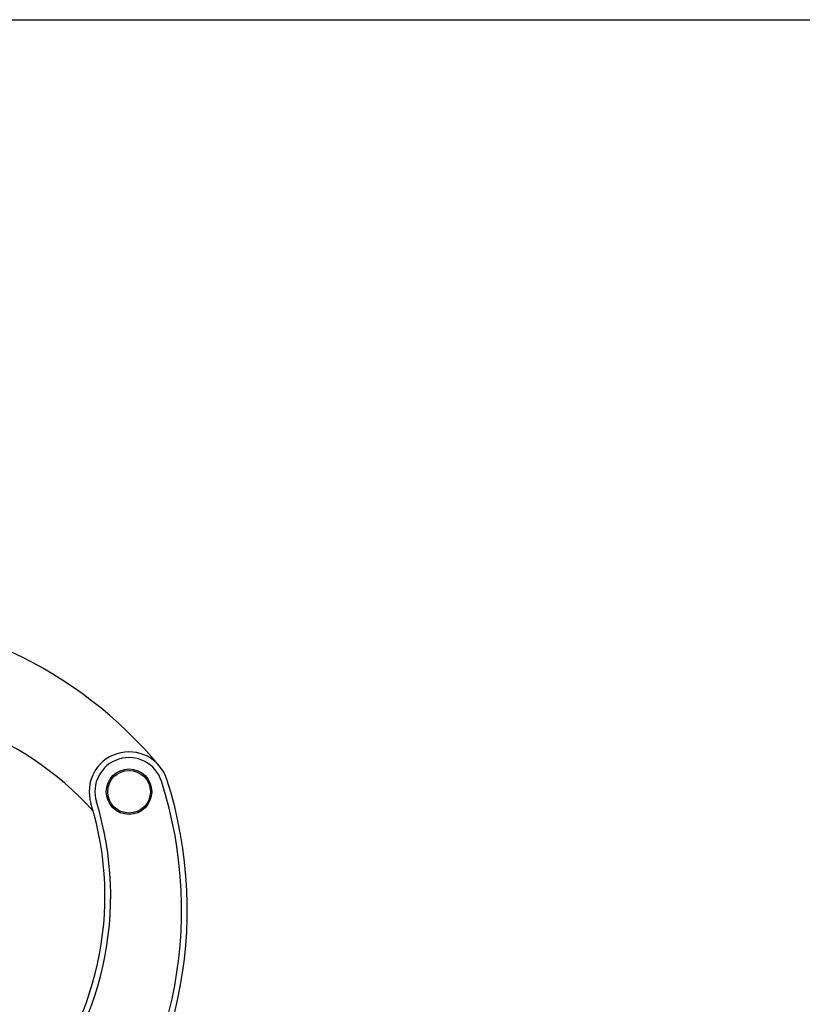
# Model space of a CAD drawing. Header units: inches. Extents: x 0 to 77643, y -44170 to 0.
# Tile 524 of 546: x 76594.59 to 76598.13, y -39751.74 to -39747.29. Entities that reach past the tile are written whole.
import ezdxf
from ezdxf.lldxf.tags import DXFTag

# ---------------------------------------------------------------- set-up
doc = ezdxf.new("R2010")
doc.units = ezdxf.units.IN
doc.header["$MEASUREMENT"] = 0
doc.layers.get('0').update_dxf_attribs({"lineweight": 0})
doc.layers.add('FAKRO LOFT LADDERS', color=7, linetype='Continuous')
tags = doc.linetypes.add('HIDDEN2', pattern=[4.7625, 3.175, -1.5875]).pattern_tags.tags
tags[6:7] = [DXFTag(74, 4), DXFTag(75, 0), DXFTag(340, '0'), DXFTag(46, 0.0), DXFTag(50, 0.0), DXFTag(44, 0.0), DXFTag(45, 0.0)]
tags[4:5] = [DXFTag(74, 4), DXFTag(75, 0), DXFTag(340, '0'), DXFTag(46, 0.0), DXFTag(50, 0.0), DXFTag(44, 0.0), DXFTag(45, 0.0)]

# ---------------------------------------------------------------- blocks, each defined once
blk = doc.blocks.new('A$C1F246084')
at = {"layer": 'FAKRO LOFT LADDERS', "color": 7, "linetype": 'Continuous'}
blk.add_line((61.702, 408.519), (239.302, 408.519), dxfattribs=at)
at = {"layer": 'FAKRO LOFT LADDERS', "color": 7, "linetype": 'HIDDEN2'}
for radius in [1.2, 1.125]:
    blk.add_circle((144.414, 367.817), radius, dxfattribs=at)
for centre, radius, start, end in [((128.734, 354.768), 22.5, 39.7672, 90.3488), ((130.229, 355.786), 16.5, 41.7987, 99.7425), ((144.414, 367.817), 2.1, 17.7474, 197.2099), ((144.414, 367.817), 1.8, 17.7474, 197.2099), ((124.985, 361.599), 22.2, 317.7721, 17.7474), ((124.985, 361.599), 22.5, 317.7721, 17.7474), ((126.647, 362.314), 16.5, 317.7721, 17.2099), ((126.647, 362.314), 16.8, 317.7721, 17.2099)]:
    blk.add_arc(centre, radius, start, end, dxfattribs=at)

msp = doc.modelspace()

# ---------------------------------------------------------------- block references
at = {"xscale": 0.08579999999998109, "yscale": 0.08579999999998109, "zscale": 0.08579999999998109}
msp.add_blockref('A$C1F246084', (76582.69603, -39782.34079), dxfattribs=at)

doc.saveas('drawing.dxf')
